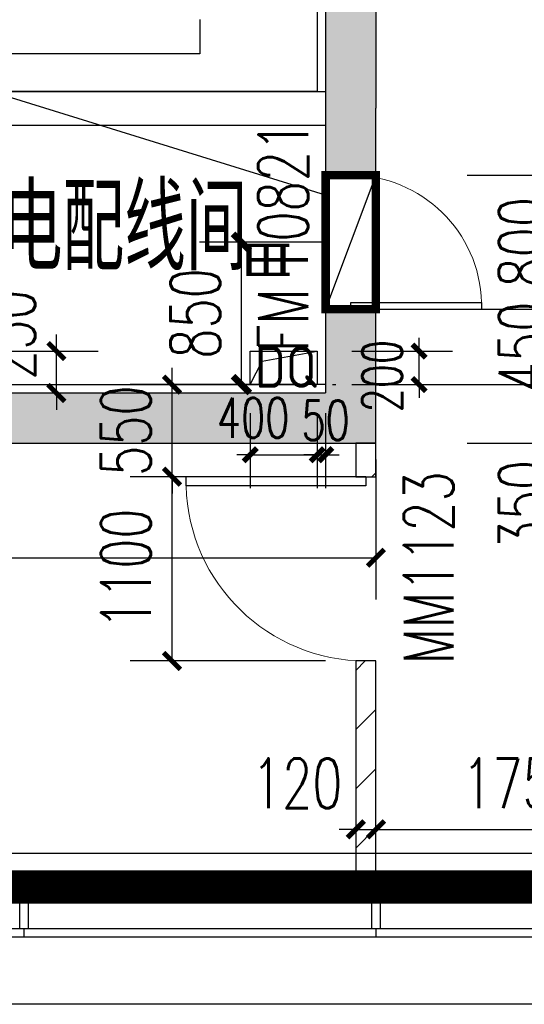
# Model space of a CAD drawing. Extents: x 797781 to 1255204, y 21234 to 1024248.
# Tile 673 of 1056: x 900683 to 903693, y 757331 to 763210. Entities that reach past the tile are written whole.
import ezdxf

# ---------------------------------------------------------------- set-up
doc = ezdxf.new("R2010")
doc.units = 0
doc.header["$LTSCALE"] = 1000
doc.header["$MEASUREMENT"] = 0
doc.linetypes.add('230303生产综合楼-平面图_t8$0$DOTE', pattern=[2.42, 2, -0.2, 0.02, -0.2])
doc.linetypes.add('__DASH', pattern=[0.35, 0.25, -0.1])
for name, color, linetype in [('.2023.03.07提建筑条件', 3, 'Continuous'), ('230303生产综合楼-平面图_t8$0$3T_WOOD', 21, 'Continuous'), ('230303生产综合楼-平面图_t8$0$CURTWALL', 4, 'Continuous'), ('230303生产综合楼-平面图_t8$0$DOOR_FIRE_TEXT', 7, 'Continuous'), ('230303生产综合楼-平面图_t8$0$DOTE', 1, '230303生产综合楼-平面图_t8$0$DOTE'), ('230303生产综合楼-平面图_t8$0$EVTR', 2, 'Continuous'), ('230303生产综合楼-平面图_t8$0$PUB_DIM', 3, 'Continuous'), ('230303生产综合楼-平面图_t8$0$PUB_HATCH', 8, 'Continuous'), ('230303生产综合楼-平面图_t8$0$PUB_TEXT', 7, 'Continuous'), ('230303生产综合楼-平面图_t8$0$WALL', 40, 'Continuous'), ('230303生产综合楼-平面图_t8$0$WALL-MOVE', 6, 'Continuous'), ('230303生产综合楼-平面图_t8$0$WINDOW', 4, 'Continuous'), ('230303生产综合楼-平面图_t8$0$WINDOW_TEXT', 7, 'Continuous'), ('230303生产综合楼-平面图_t8$0$板洞', 6, 'Continuous'), ('230303生产综合楼-平面图_t8$0$水管', 4, 'Continuous'), ('230303生产综合楼-平面图_t8$0$看线', 115, 'Continuous'), ('DIM_LEAD', 3, 'Continuous'), ('DOOR_FIRE', 4, 'Continuous'), ('PUB_DIM', 3, 'Continuous'), ('PUB_TEXT', 7, 'Continuous'), ('电气洞口', 6, 'Continuous')]:
    doc.layers.add(name, color=color, linetype=linetype)
doc.styles.add('230303生产综合楼-平面图_t8$0$_TCH_DIM', font='SIMPLEX', dxfattribs={"bigfont": 'GBCBIG'})
doc.styles.add('230303生产综合楼-平面图_T8$0$_TCH_DIM_T3', font='SIMPLEX', dxfattribs={"width": 0.705882, "bigfont": 'GBCBIG'})
doc.styles.add('230303生产综合楼-平面图_t8$0$_TCH_WINDOW', font='SIMPLEX', dxfattribs={"height": 3.5, "bigfont": 'GBCBIG'})
doc.styles.add('_TCH_DIM_T3', font='SIMPLEX', dxfattribs={"width": 0.705882, "bigfont": 'GBCBIG'})
doc.styles.get("Standard").update_dxf_attribs({"font": 'gbenor.shx', "bigfont": 'gbcbig.shx'})
doc.dimstyles.new('230303生产综合楼-平面图_T8$0$_TCH_ARCH&&100', dxfattribs={"dimtxt": 297.5, "dimasz": 100, "dimexe": 250, "dimexo": 300, "dimgap": 126.25, "dimtad": 1, "dimdec": 0, "dimzin": 0, "dimdsep": 46, "dimtxsty": '230303生产综合楼-平面图_T8$0$_TCH_DIM_T3', "dimblk": '230303生产综合楼-平面图_t8$0$_ArchTick', "dimcen": 0.09, "dimclrt": 7, "dimazin": 2, "dimtfac": 1, "dimtdec": 0, "dimtix": 1, "dimtmove": 2, "dimatfit": 3, "dimfxl": 1, "dimtolj": 1, "dimtzin": 0, "dimarcsym": 0})
doc.dimstyles.new('_TCH_ARCH&&100', dxfattribs={"dimtxt": 297.5, "dimasz": 100, "dimexe": 250, "dimexo": 300, "dimgap": 126.25, "dimtad": 1, "dimdec": 0, "dimzin": 0, "dimdsep": 46, "dimtxsty": '_TCH_DIM_T3', "dimblk": 'ARCHTICK', "dimcen": 0.09, "dimclrt": 7, "dimazin": 2, "dimtfac": 1, "dimtdec": 0, "dimtix": 1, "dimtmove": 2, "dimatfit": 3, "dimfxl": 1, "dimtolj": 1, "dimtzin": 0, "dimarcsym": 0})
doc.dimstyles.new('_TCH_ARCH&&80', dxfattribs={"dimtxt": 238, "dimasz": 80, "dimexe": 200, "dimexo": 240, "dimgap": 101, "dimtad": 1, "dimdec": 0, "dimzin": 0, "dimdsep": 46, "dimtxsty": '_TCH_DIM_T3', "dimblk": 'ARCHTICK', "dimcen": 0.09, "dimclrt": 7, "dimazin": 2, "dimtfac": 1, "dimtdec": 0, "dimtix": 1, "dimtmove": 2, "dimatfit": 3, "dimfxl": 1, "dimtolj": 1, "dimtzin": 0, "dimarcsym": 0})
pattern_1 = [(45, (0, 179.5), (-176.776766, 176.776766), [])]

# ---------------------------------------------------------------- blocks, each defined once
blk = doc.blocks.new('AQ9-10')
at = {"color": 6, "linetype": '__DASH', "ltscale": 4, "const_width": 200}
blk.add_lwpolyline([(1014066.2, 663199.9), (1014066.2, 660199.9), (1020716.2, 660199.9)], dxfattribs=at)
at = {"color": 2, "linetype": '230303生产综合楼-平面图_t8$0$DOTE', "ltscale": 2, "const_width": 200}
blk.add_lwpolyline([(1020716.2, 660199.9), (1100516.2, 660199.3)], dxfattribs=at)
blk = doc.blocks.new('_ArchTick')
at = {"color": 0, "linetype": 'ByBlock', "const_width": 0.4}
blk.add_lwpolyline([(-0.5, -0.5), (0.5, 0.5)], dxfattribs=at)
blk = doc.blocks.new('*D6731')
at = {"layer": 'Defpoints', "color": 0, "transparency": 16777216}
for p in [(797534.7, 568616), (798337.1, 568616), (798337.1, 567766)]:
    blk.add_point(p, dxfattribs=at)
at = {"layer": 'PUB_DIM', "color": 0, "lineweight": -2, "transparency": 16777216}
for p, q in [((798037.1, 568616), (797284.7, 568616)), ((797534.7, 567766), (797534.7, 568616)), ((798037.1, 567766), (797284.7, 567766))]:
    blk.add_line(p, q, dxfattribs=at)
at = {"layer": 'PUB_DIM', "color": 0, "lineweight": -2, "transparency": 16777216, "xscale": 100, "yscale": 100, "zscale": 100}
for p, rotation in [((797534.7, 568616), 90), ((797534.7, 567766), 270)]:
    blk.add_blockref('_ArchTick', p, dxfattribs=dict(at, rotation=rotation))
at = {"layer": 'PUB_DIM', "color": 7, "transparency": 16777216, "insert": (797259.7, 568191), "char_height": 297.5, "attachment_point": 5, "rotation": 90, "style": '_TCH_DIM_T3'}
blk.add_mtext('\\A1;850', dxfattribs=at)
blk = doc.blocks.new('*D6676')
at = {"layer": 'Defpoints', "color": 0, "transparency": 16777216}
for p in [(766438.8, 188079.2), (767080.4, 188079.2), (766438.8, 187879.2)]:
    blk.add_point(p, dxfattribs=at)
at = {"layer": 'PUB_DIM', "color": 0, "lineweight": -2, "transparency": 16777216}
for p, q in [((767080.4, 188079.2), (767080.4, 188159.2)), ((766678.8, 188079.2), (767280.4, 188079.2)), ((767080.4, 187879.2), (767080.4, 188079.2)), ((766678.8, 187879.2), (767280.4, 187879.2)), ((767080.4, 187879.2), (767080.4, 187799.2))]:
    blk.add_line(p, q, dxfattribs=at)
at = {"layer": 'PUB_DIM', "color": 0, "lineweight": -2, "transparency": 16777216, "xscale": 80, "yscale": 80, "zscale": 80}
for p, rotation in [((767080.4, 188079.2), 270), ((767080.4, 187879.2), 90)]:
    blk.add_blockref('_ArchTick', p, dxfattribs=dict(at, rotation=rotation))
at = {"layer": 'PUB_DIM', "color": 7, "transparency": 16777216, "insert": (766860.4, 187929.2), "char_height": 238, "attachment_point": 5, "rotation": 90, "style": '_TCH_DIM_T3'}
blk.add_mtext('\\A1;200', dxfattribs=at)
blk = doc.blocks.new('*D6677')
at = {"layer": 'Defpoints', "color": 0, "transparency": 16777216}
for p in [(766073.1, 187949.3), (766473.1, 187949.3), (766473.1, 187460.7)]:
    blk.add_point(p, dxfattribs=at)
at = {"layer": 'PUB_DIM', "color": 0, "lineweight": -2, "transparency": 16777216}
for p, q in [((766073.1, 187709.3), (766073.1, 187260.7)), ((766473.1, 187709.3), (766473.1, 187260.7)), ((766073.1, 187460.7), (765993.1, 187460.7)), ((766073.1, 187460.7), (766473.1, 187460.7)), ((766473.1, 187460.7), (766553.1, 187460.7))]:
    blk.add_line(p, q, dxfattribs=at)
at = {"layer": 'PUB_DIM', "color": 0, "lineweight": -2, "transparency": 16777216, "xscale": 80, "yscale": 80, "zscale": 80}
blk.add_blockref('_ArchTick', (766073.1, 187460.7), dxfattribs=at)
at = {"layer": 'PUB_DIM', "color": 0, "lineweight": -2, "transparency": 16777216, "xscale": 80, "yscale": 80, "zscale": 80, "rotation": 180}
blk.add_blockref('_ArchTick', (766473.1, 187460.7), dxfattribs=at)
at = {"layer": 'PUB_DIM', "color": 7, "transparency": 16777216, "insert": (766090.6, 187680.2), "char_height": 238, "attachment_point": 5, "style": '_TCH_DIM_T3'}
blk.add_mtext('\\A1;400', dxfattribs=at)
blk = doc.blocks.new('*D6678')
at = {"layer": 'Defpoints', "color": 0, "transparency": 16777216}
for p in [(766473.1, 187949.3), (766523.1, 187949.3), (766523.1, 187460.7)]:
    blk.add_point(p, dxfattribs=at)
at = {"layer": 'PUB_DIM', "color": 0, "lineweight": -2, "transparency": 16777216}
for p, q in [((766473.1, 187709.3), (766473.1, 187260.7)), ((766523.1, 187709.3), (766523.1, 187260.7)), ((766473.1, 187460.7), (766393.1, 187460.7)), ((766473.1, 187460.7), (766523.1, 187460.7)), ((766523.1, 187460.7), (766603.1, 187460.7))]:
    blk.add_line(p, q, dxfattribs=at)
at = {"layer": 'PUB_DIM', "color": 0, "lineweight": -2, "transparency": 16777216, "xscale": 80, "yscale": 80, "zscale": 80}
blk.add_blockref('_ArchTick', (766473.1, 187460.7), dxfattribs=at)
at = {"layer": 'PUB_DIM', "color": 0, "lineweight": -2, "transparency": 16777216, "xscale": 80, "yscale": 80, "zscale": 80, "rotation": 180}
blk.add_blockref('_ArchTick', (766523.1, 187460.7), dxfattribs=at)
at = {"layer": 'PUB_DIM', "color": 7, "transparency": 16777216, "insert": (766523.1, 187666), "char_height": 238, "attachment_point": 5, "style": '_TCH_DIM_T3'}
blk.add_mtext('\\A1;50', dxfattribs=at)
blk = doc.blocks.new('230303生产综合楼-平面图_t8$0$6WLGJ')
at = {"layer": '230303生产综合楼-平面图_t8$0$3T_WOOD'}
for points in [[(1017766.3, 366736.9), (1017716.3, 366736.9), (1017716.3, 366986.9), (1017766.3, 366986.9)], [(1019866.3, 366736.9), (1019816.3, 366736.9), (1019816.3, 366986.9), (1019866.3, 366986.9)]]:
    blk.add_lwpolyline(points, close=True, dxfattribs=at)
for points in [[(1017741.3, 366736.9), (1017741.4, 366686.9)], [(1019841.3, 366736.9), (1019841.4, 366686.9)]]:
    blk.add_lwpolyline(points, dxfattribs=at)
blk = doc.blocks.new('$DorLib2D$00000001')
for p, q in [((0.45, 0.975), (0.5, 0.975)), ((0.45, 0), (0.45, 0.975)), ((0.5, 0), (0.5, 0.975)), ((0.5, 0), (0.45, 0))]:
    blk.add_line(p, q)
at = {"lineweight": 13}
blk.add_arc((0.475, 0), 0.975, 91.46928, 180, dxfattribs=at)
blk = doc.blocks.new('230303生产综合楼-平面图_t8$0$_ArchTick')
at = {"color": 0, "linetype": 'ByBlock', "const_width": 0.3}
blk.add_lwpolyline([(-0.5, -0.5), (0.5, 0.5)], dxfattribs=at)
blk = doc.blocks.new('*D6260')
at = {"layer": '230303生产综合楼-平面图_t8$0$PUB_DIM', "color": 0, "lineweight": -2, "transparency": 16777216}
for p, q in [((729893.1, 272467.9), (730754.4, 272467.9)), ((730504.4, 272117.9), (730504.4, 272467.9)), ((729893.1, 272117.9), (730754.4, 272117.9))]:
    blk.add_line(p, q, dxfattribs=at)
at = {"layer": 'Defpoints', "color": 0, "transparency": 16777216}
for p in [(729593.1, 272467.9), (730504.4, 272467.9), (729593.1, 272117.9)]:
    blk.add_point(p, dxfattribs=at)
at = {"layer": '230303生产综合楼-平面图_t8$0$PUB_DIM', "color": 0, "lineweight": -2, "transparency": 16777216, "xscale": 100, "yscale": 100, "zscale": 100}
for p, rotation in [((730504.4, 272467.9), 90), ((730504.4, 272117.9), 270)]:
    blk.add_blockref('230303生产综合楼-平面图_t8$0$_ArchTick', p, dxfattribs=dict(at, rotation=rotation))
at = {"layer": '230303生产综合楼-平面图_t8$0$PUB_DIM', "color": 7, "transparency": 16777216, "insert": (730229.4, 271747.9), "char_height": 297.5, "attachment_point": 5, "rotation": 90, "style": '230303生产综合楼-平面图_T8$0$_TCH_DIM_T3'}
blk.add_mtext('\\A1;350', dxfattribs=at)
blk = doc.blocks.new('*D6261')
at = {"layer": '230303生产综合楼-平面图_t8$0$PUB_DIM', "color": 0, "lineweight": -2, "transparency": 16777216}
for p, q in [((730504.4, 272917.9), (730504.4, 273017.9)), ((729893.1, 272917.9), (730754.4, 272917.9)), ((730504.4, 272467.9), (730504.4, 272917.9)), ((729893.1, 272467.9), (730754.4, 272467.9)), ((730504.4, 272467.9), (730504.4, 272367.9))]:
    blk.add_line(p, q, dxfattribs=at)
at = {"layer": 'Defpoints', "color": 0, "transparency": 16777216}
for p in [(729593.1, 272917.9), (730504.4, 272917.9), (729593.1, 272467.9)]:
    blk.add_point(p, dxfattribs=at)
at = {"layer": '230303生产综合楼-平面图_t8$0$PUB_DIM', "color": 0, "lineweight": -2, "transparency": 16777216, "xscale": 100, "yscale": 100, "zscale": 100}
for p, rotation in [((730504.4, 272917.9), 270), ((730504.4, 272467.9), 90)]:
    blk.add_blockref('230303生产综合楼-平面图_t8$0$_ArchTick', p, dxfattribs=dict(at, rotation=rotation))
at = {"layer": '230303生产综合楼-平面图_t8$0$PUB_DIM', "color": 7, "transparency": 16777216, "insert": (730229.4, 272692.9), "char_height": 297.5, "attachment_point": 5, "rotation": 90, "style": '230303生产综合楼-平面图_T8$0$_TCH_DIM_T3'}
blk.add_mtext('\\A1;450', dxfattribs=at)
blk = doc.blocks.new('*D6262')
at = {"layer": '230303生产综合楼-平面图_t8$0$PUB_DIM', "color": 0, "lineweight": -2, "transparency": 16777216}
for p, q in [((729893.1, 273717.9), (730754.4, 273717.9)), ((730504.4, 272917.9), (730504.4, 273717.9)), ((729893.1, 272917.9), (730754.4, 272917.9))]:
    blk.add_line(p, q, dxfattribs=at)
at = {"layer": 'Defpoints', "color": 0, "transparency": 16777216}
for p in [(729593.1, 273717.9), (730504.4, 273717.9), (729593.1, 272917.9)]:
    blk.add_point(p, dxfattribs=at)
at = {"layer": '230303生产综合楼-平面图_t8$0$PUB_DIM', "color": 0, "lineweight": -2, "transparency": 16777216, "xscale": 100, "yscale": 100, "zscale": 100}
for p, rotation in [((730504.4, 273717.9), 90), ((730504.4, 272917.9), 270)]:
    blk.add_blockref('230303生产综合楼-平面图_t8$0$_ArchTick', p, dxfattribs=dict(at, rotation=rotation))
at = {"layer": '230303生产综合楼-平面图_t8$0$PUB_DIM', "color": 7, "transparency": 16777216, "insert": (730229.4, 273317.9), "char_height": 297.5, "attachment_point": 5, "rotation": 90, "style": '230303生产综合楼-平面图_T8$0$_TCH_DIM_T3'}
blk.add_mtext('\\A1;800', dxfattribs=at)
blk = doc.blocks.new('*D6263')
at = {"layer": '230303生产综合楼-平面图_t8$0$PUB_DIM', "color": 0, "lineweight": -2, "transparency": 16777216}
for p, q in [((729893.1, 278567.9), (730754.4, 278567.9)), ((730504.4, 273717.9), (730504.4, 278567.9)), ((729893.1, 273717.9), (730754.4, 273717.9))]:
    blk.add_line(p, q, dxfattribs=at)
at = {"layer": 'Defpoints', "color": 0, "transparency": 16777216}
for p in [(729593.1, 278567.9), (730504.4, 278567.9), (729593.1, 273717.9)]:
    blk.add_point(p, dxfattribs=at)
at = {"layer": '230303生产综合楼-平面图_t8$0$PUB_DIM', "color": 0, "lineweight": -2, "transparency": 16777216, "xscale": 100, "yscale": 100, "zscale": 100}
for p, rotation in [((730504.4, 278567.9), 90), ((730504.4, 273717.9), 270)]:
    blk.add_blockref('230303生产综合楼-平面图_t8$0$_ArchTick', p, dxfattribs=dict(at, rotation=rotation))
at = {"layer": '230303生产综合楼-平面图_t8$0$PUB_DIM', "color": 7, "transparency": 16777216, "insert": (730229.4, 276142.9), "char_height": 297.5, "attachment_point": 5, "rotation": 90, "style": '230303生产综合楼-平面图_T8$0$_TCH_DIM_T3'}
blk.add_mtext('\\A1;4850', dxfattribs=at)
blk = doc.blocks.new('*D6267')
at = {"layer": '230303生产综合楼-平面图_t8$0$PUB_DIM', "color": 0, "lineweight": -2, "transparency": 16777216}
for p, q in [((723048.3, 272019.9), (723048.3, 271184)), ((729348.3, 272019.9), (729348.3, 271184)), ((723048.3, 271434), (729348.3, 271434))]:
    blk.add_line(p, q, dxfattribs=at)
at = {"layer": 'Defpoints', "color": 0, "transparency": 16777216}
for p in [(723048.3, 272319.9), (729348.3, 272319.9), (729348.3, 271434)]:
    blk.add_point(p, dxfattribs=at)
at = {"layer": '230303生产综合楼-平面图_t8$0$PUB_DIM', "color": 0, "lineweight": -2, "transparency": 16777216, "xscale": 100, "yscale": 100, "zscale": 100, "rotation": 180}
blk.add_blockref('230303生产综合楼-平面图_t8$0$_ArchTick', (723048.3, 271434), dxfattribs=at)
at = {"layer": '230303生产综合楼-平面图_t8$0$PUB_DIM', "color": 0, "lineweight": -2, "transparency": 16777216, "xscale": 100, "yscale": 100, "zscale": 100}
blk.add_blockref('230303生产综合楼-平面图_t8$0$_ArchTick', (729348.3, 271434), dxfattribs=at)
at = {"layer": '230303生产综合楼-平面图_t8$0$PUB_DIM', "color": 7, "transparency": 16777216, "insert": (726198.3, 271709), "char_height": 297.5, "attachment_point": 5, "style": '230303生产综合楼-平面图_T8$0$_TCH_DIM_T3'}
blk.add_mtext('\\A1;6300', dxfattribs=at)
blk = doc.blocks.new('*D6269')
at = {"layer": '230303生产综合楼-平面图_t8$0$PUB_DIM', "color": 0, "lineweight": -2, "transparency": 16777216}
for p, q in [((727441.9, 272667.8), (727441.9, 272767.8)), ((727148.3, 272667.8), (727691.9, 272667.8)), ((727441.9, 272417.9), (727441.9, 272667.8)), ((727148.3, 272417.9), (727691.9, 272417.9)), ((727441.9, 272417.9), (727441.9, 272317.9))]:
    blk.add_line(p, q, dxfattribs=at)
at = {"layer": 'Defpoints', "color": 0, "transparency": 16777216}
for p in [(726848.3, 272667.8), (727441.9, 272667.8), (726848.3, 272417.9)]:
    blk.add_point(p, dxfattribs=at)
at = {"layer": '230303生产综合楼-平面图_t8$0$PUB_DIM', "color": 0, "lineweight": -2, "transparency": 16777216, "xscale": 100, "yscale": 100, "zscale": 100}
for p, rotation in [((727441.9, 272667.8), 270), ((727441.9, 272417.9), 90)]:
    blk.add_blockref('230303生产综合楼-平面图_t8$0$_ArchTick', p, dxfattribs=dict(at, rotation=rotation))
at = {"layer": '230303生产综合楼-平面图_t8$0$PUB_DIM', "color": 7, "transparency": 16777216, "insert": (727166.9, 272765.4), "char_height": 297.5, "attachment_point": 5, "rotation": 90, "style": '230303生产综合楼-平面图_T8$0$_TCH_DIM_T3'}
blk.add_mtext('\\A1;250', dxfattribs=at)
blk = doc.blocks.new('*D4724')
at = {"layer": '230303生产综合楼-平面图_t8$0$PUB_DIM', "color": 0, "lineweight": -2, "transparency": 16777216}
for p, q in [((901591.6, 761031.3), (901591.6, 761131.3)), ((902508, 761031.3), (901341.6, 761031.3)), ((901591.6, 760481.3), (901591.6, 761031.3)), ((902508, 760481.3), (901341.6, 760481.3)), ((901591.6, 760481.3), (901591.6, 760381.3))]:
    blk.add_line(p, q, dxfattribs=at)
at = {"layer": 'Defpoints', "color": 0, "transparency": 16777216}
for p in [(901591.6, 761031.3), (902808, 761031.3), (902808, 760481.3)]:
    blk.add_point(p, dxfattribs=at)
at = {"layer": '230303生产综合楼-平面图_t8$0$PUB_DIM', "color": 0, "lineweight": -2, "transparency": 16777216, "xscale": 100, "yscale": 100, "zscale": 100}
for p, rotation in [((901591.6, 761031.3), 270), ((901591.6, 760481.3), 90)]:
    blk.add_blockref('230303生产综合楼-平面图_t8$0$_ArchTick', p, dxfattribs=dict(at, rotation=rotation))
at = {"layer": '230303生产综合楼-平面图_t8$0$PUB_DIM', "color": 7, "transparency": 16777216, "insert": (901316.6, 760756.3), "char_height": 297.5, "attachment_point": 5, "rotation": 90, "style": '230303生产综合楼-平面图_T8$0$_TCH_DIM_T3'}
blk.add_mtext('\\A1;550', dxfattribs=at)
blk = doc.blocks.new('*D4725')
at = {"layer": '230303生产综合楼-平面图_t8$0$PUB_DIM', "color": 0, "lineweight": -2, "transparency": 16777216}
for p, q in [((902508, 760481.3), (901341.6, 760481.3)), ((901591.6, 759381.3), (901591.6, 760481.3)), ((902508, 759381.3), (901341.6, 759381.3))]:
    blk.add_line(p, q, dxfattribs=at)
at = {"layer": 'Defpoints', "color": 0, "transparency": 16777216}
for p in [(901591.6, 760481.3), (902808, 760481.3), (902808, 759381.3)]:
    blk.add_point(p, dxfattribs=at)
at = {"layer": '230303生产综合楼-平面图_t8$0$PUB_DIM', "color": 0, "lineweight": -2, "transparency": 16777216, "xscale": 100, "yscale": 100, "zscale": 100}
for p, rotation in [((901591.6, 760481.3), 90), ((901591.6, 759381.3), 270)]:
    blk.add_blockref('230303生产综合楼-平面图_t8$0$_ArchTick', p, dxfattribs=dict(at, rotation=rotation))
at = {"layer": '230303生产综合楼-平面图_t8$0$PUB_DIM', "color": 7, "transparency": 16777216, "insert": (901316.6, 759931.3), "char_height": 297.5, "attachment_point": 5, "rotation": 90, "style": '230303生产综合楼-平面图_T8$0$_TCH_DIM_T3'}
blk.add_mtext('\\A1;1100', dxfattribs=at)
blk = doc.blocks.new('*D4726')
at = {"layer": '230303生产综合楼-平面图_t8$0$PUB_DIM', "color": 0, "lineweight": -2, "transparency": 16777216}
for p, q in [((902688, 758375.9), (902588, 758375.9)), ((902688, 758375.9), (902808, 758375.9)), ((902808, 758375.9), (902908, 758375.9)), ((902688, 758114.9), (902688, 758125.9)), ((902808, 758114.9), (902808, 758125.9))]:
    blk.add_line(p, q, dxfattribs=at)
at = {"layer": 'Defpoints', "color": 0, "transparency": 16777216}
for p in [(902688, 758414.9), (902808, 758414.9), (902808, 758375.9)]:
    blk.add_point(p, dxfattribs=at)
at = {"layer": '230303生产综合楼-平面图_t8$0$PUB_DIM', "color": 0, "lineweight": -2, "transparency": 16777216, "xscale": 100, "yscale": 100, "zscale": 100}
blk.add_blockref('230303生产综合楼-平面图_t8$0$_ArchTick', (902688, 758375.9), dxfattribs=at)
at = {"layer": '230303生产综合楼-平面图_t8$0$PUB_DIM', "color": 0, "lineweight": -2, "transparency": 16777216, "xscale": 100, "yscale": 100, "zscale": 100, "rotation": 180}
blk.add_blockref('230303生产综合楼-平面图_t8$0$_ArchTick', (902808, 758375.9), dxfattribs=at)
at = {"layer": '230303生产综合楼-平面图_t8$0$PUB_DIM', "color": 7, "transparency": 16777216, "insert": (902338, 758650.9), "char_height": 297.5, "attachment_point": 5, "style": '230303生产综合楼-平面图_T8$0$_TCH_DIM_T3'}
blk.add_mtext('\\A1;120', dxfattribs=at)
blk = doc.blocks.new('*D4727')
at = {"layer": '230303生产综合楼-平面图_t8$0$PUB_DIM', "color": 0, "lineweight": -2, "transparency": 16777216}
for p, q in [((902808, 758375.9), (904558, 758375.9)), ((902808, 758114.9), (902808, 758125.9)), ((904558, 758114.9), (904558, 758125.9))]:
    blk.add_line(p, q, dxfattribs=at)
at = {"layer": 'Defpoints', "color": 0, "transparency": 16777216}
for p in [(902808, 758414.9), (904558, 758414.9), (904558, 758375.9)]:
    blk.add_point(p, dxfattribs=at)
at = {"layer": '230303生产综合楼-平面图_t8$0$PUB_DIM', "color": 0, "lineweight": -2, "transparency": 16777216, "xscale": 100, "yscale": 100, "zscale": 100, "rotation": 180}
blk.add_blockref('230303生产综合楼-平面图_t8$0$_ArchTick', (902808, 758375.9), dxfattribs=at)
at = {"layer": '230303生产综合楼-平面图_t8$0$PUB_DIM', "color": 0, "lineweight": -2, "transparency": 16777216, "xscale": 100, "yscale": 100, "zscale": 100}
blk.add_blockref('230303生产综合楼-平面图_t8$0$_ArchTick', (904558, 758375.9), dxfattribs=at)
at = {"layer": '230303生产综合楼-平面图_t8$0$PUB_DIM', "color": 7, "transparency": 16777216, "insert": (903683, 758650.9), "char_height": 297.5, "attachment_point": 5, "style": '230303生产综合楼-平面图_T8$0$_TCH_DIM_T3'}
blk.add_mtext('\\A1;1750', dxfattribs=at)
blk = doc.blocks.new('230303生产综合楼-平面图_t8$0$$DorLib2D$00000001')
for p, q in [((0.45, 0.975), (0.5, 0.975)), ((0.45, 0), (0.45, 0.975)), ((0.5, 0), (0.5, 0.975)), ((0.5, 0), (0.45, 0))]:
    blk.add_line(p, q)
at = {"lineweight": 13}
blk.add_arc((0.475, 0), 0.975, 91.4693, 180, dxfattribs=at)
blk = doc.blocks.new('6-8FQD')
at = {"layer": 'DIM_LEAD'}
blk.add_line((798037.1, 568897.4), (794812.7, 569897.4), dxfattribs=at)
at = {"layer": '电气洞口', "color": 6, "lineweight": -2}
blk.add_line((798337.1, 569016), (798037.1, 568216), dxfattribs=at)
at = {"layer": '电气洞口', "color": 6, "lineweight": -2, "const_width": 50}
blk.add_lwpolyline([(798037.1, 568216), (798337.1, 568216), (798337.1, 569016), (798037.1, 569016)], close=True, dxfattribs=at)
at = {"layer": 'PUB_DIM'}
dim = blk.add_aligned_dim(p1=(798337.1, 567766), p2=(798337.1, 568616), distance=802.5, dimstyle='_TCH_ARCH&&100', dxfattribs=at)
dim.commit()
dim.dimension.update_dxf_attribs({"geometry": '*D6731', "text_midpoint": (797259.7, 568191)})
blk = doc.blocks.new('DQBD1')
at = {"layer": '.2023.03.07提建筑条件'}
blk.add_lwpolyline([(766073.1, 187879.2), (766073.1, 188079.2), (766473.1, 188079.2), (766473.1, 187879.2)], close=True, dxfattribs=at)
blk.add_lwpolyline([(766073.1, 187879.2), (766145.2, 188019.5), (766473.1, 188079.2)], dxfattribs=at)
at = {"layer": 'PUB_TEXT'}
blk.add_text('DQ', height=250, dxfattribs=at).set_placement((766101.6, 187860.3))
at = {"layer": 'PUB_DIM'}
for base, p1, p2, angle, picture, middle in [((767080.4, 188079.2), (766438.8, 187879.2), (766438.8, 188079.2), 90, '*D6676', (766860.4, 187929.2)), ((766473.1, 187460.7), (766073.1, 187949.3), (766473.1, 187949.3), 0, '*D6677', (766090.6, 187680.2)), ((766523.1, 187460.7), (766473.1, 187949.3), (766523.1, 187949.3), 0, '*D6678', (766523.1, 187666))]:
    dim = blk.add_linear_dim(base=base, p1=p1, p2=p2, angle=angle, dimstyle='_TCH_ARCH&&80', dxfattribs=at)
    dim.commit()
    dim.dimension.update_dxf_attribs({"geometry": picture, "text_midpoint": middle, "dimtype": 161})
blk = doc.blocks.new('230303生产综合楼-平面图_t8$0$HXT-2')
at = {"layer": '230303生产综合楼-平面图_t8$0$PUB_HATCH'}
for points in [[(729348.3, 276817.9), (729048.3, 276817.9), (729048.3, 274117.9), (729348.3, 274117.9)], [(729048.3, 274117.9), (729048.3, 273717.9), (729348.3, 273717.9), (729348.3, 274117.9)], [(729348.3, 272117.9), (729348.3, 272917.9), (729048.3, 272917.9), (729048.3, 272417.9)], [(726748.3, 272417.9), (726748.3, 272117.9), (729348.3, 272117.9), (729048.3, 272417.9)]]:
    blk.add_hatch(color=256, dxfattribs=at).paths.add_polyline_path(points)
at = {"layer": '230303生产综合楼-平面图_t8$0$EVTR'}
for p, q in [((728298.3, 274647.9), (728298.3, 274442.9)), ((728298.3, 274442.9), (726948.3, 274442.9))]:
    blk.add_line(p, q, dxfattribs=at)
at = {"layer": '230303生产综合楼-平面图_t8$0$WALL'}
for p, q in [((729048.3, 276817.9), (729048.3, 274117.9)), ((729348.3, 276817.9), (729348.3, 274117.9)), ((726148.3, 274217.9), (729048.3, 274217.9)), ((729048.3, 274117.9), (729048.3, 273717.9)), ((729348.3, 273717.9), (729348.3, 274117.9)), ((726148.3, 274017.9), (729048.3, 274017.9)), ((729048.3, 273717.9), (729348.3, 273717.9)), ((729348.3, 272917.9), (729048.3, 272917.9)), ((729048.3, 272917.9), (729048.3, 272417.9)), ((729348.3, 272117.9), (729348.3, 272917.9)), ((726748.3, 272417.9), (729048.3, 272417.9)), ((726748.3, 272117.9), (729348.3, 272117.9))]:
    blk.add_line(p, q, dxfattribs=at)
at = {"layer": '230303生产综合楼-平面图_t8$0$板洞'}
blk.add_lwpolyline([(728998.3, 274217.9), (726248.3, 274217.9), (726248.3, 276717.9), (728998.3, 276717.9)], close=True, dxfattribs=at)
at = {"layer": 'DOOR_FIRE'}
for p, q in [((729048.3, 273717.9), (729048.3, 272917.9)), ((729348.3, 273717.9), (729348.3, 272917.9))]:
    blk.add_line(p, q, dxfattribs=at)
at = {"layer": 'DOOR_FIRE', "xscale": 800, "yscale": 800, "zscale": 300, "rotation": 270.0000000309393}
blk.add_blockref('$DorLib2D$00000001', (729198.3, 273317.9), dxfattribs=at)
at = {"layer": '230303生产综合楼-平面图_t8$0$DOOR_FIRE_TEXT', "style": '230303生产综合楼-平面图_t8$0$_TCH_WINDOW', "width": 0.705882}
for s, p in [('0821', (728943.4, 273322)), ('FM', (728943.4, 272663.7))]:
    blk.add_text(s, height=297.5, rotation=90, dxfattribs=at).set_placement(p)
at = {"layer": '230303生产综合楼-平面图_t8$0$DOOR_FIRE_TEXT', "style": '230303生产综合楼-平面图_t8$0$_TCH_WINDOW'}
blk.add_text('甲', height=357.4, rotation=90, dxfattribs=at).set_placement((728943.4, 273083.7))
at = {"layer": '230303生产综合楼-平面图_t8$0$PUB_TEXT', "style": '230303生产综合楼-平面图_t8$0$_TCH_DIM'}
blk.add_text('配电配线间', height=510.64, dxfattribs=at).set_placement((726743.6, 273149.6))
at = {"layer": '230303生产综合楼-平面图_t8$0$PUB_DIM'}
for p1, p2, distance, picture, middle in [((729593.1, 273717.9), (729593.1, 278567.9), -911.3, '*D6263', (730229.4, 276142.9)), ((729593.1, 272917.9), (729593.1, 273717.9), -911.3, '*D6262', (730229.4, 273317.9)), ((729593.1, 272467.9), (729593.1, 272917.9), -911.3, '*D6261', (730229.4, 272692.9)), ((723048.3, 272319.9), (729348.3, 272319.9), -885.9, '*D6267', (726198.3, 271709))]:
    dim = blk.add_aligned_dim(p1=p1, p2=p2, distance=distance, dimstyle='230303生产综合楼-平面图_T8$0$_TCH_ARCH&&100', dxfattribs=at)
    dim.commit()
    dim.dimension.update_dxf_attribs({"geometry": picture, "text_midpoint": middle})
for base, p1, p2, picture, middle in [((727441.9, 272667.8), (726848.3, 272417.9), (726848.3, 272667.8), '*D6269', (727166.9, 272765.4)), ((730504.4, 272467.9), (729593.1, 272117.9), (729593.1, 272467.9), '*D6260', (730229.4, 271747.9))]:
    dim = blk.add_linear_dim(base=base, p1=p1, p2=p2, angle=90, dimstyle='230303生产综合楼-平面图_T8$0$_TCH_ARCH&&100', dxfattribs=at)
    dim.commit()
    dim.dimension.update_dxf_attribs({"geometry": picture, "text_midpoint": middle, "dimtype": 161})

msp = doc.modelspace()

# ---------------------------------------------------------------- hatches: boundary and pattern name
at = {"layer": '230303生产综合楼-平面图_t8$0$PUB_HATCH'}
h = msp.add_hatch(dxfattribs=at)
h.set_pattern_fill('普通砖', color=256, scale=100, style=0)
h.set_pattern_definition(pattern_1)
h.paths.add_polyline_path([(902688, 760681.3), (902688, 760481.3), (902808, 760481.3), (902808, 760681.3)])
h = msp.add_hatch(dxfattribs=at)
h.set_pattern_fill('普通砖', color=256, scale=100, style=0)
h.set_pattern_definition(pattern_1)
h.paths.add_polyline_path([(902808, 758031.3), (902808, 759381.3), (902688, 759381.3), (902688, 758031.3)])

# ---------------------------------------------------------------- linework, layer by layer
at = {"layer": '230303生产综合楼-平面图_t8$0$CURTWALL'}
for points in [[(895858, 781131.3), (963708, 781131.3), (989558, 778451.4), (989558, 757731.3), (895858, 757731.3)], [(895908, 781081.3), (963705.4, 781081.3), (989508, 778406.3), (989508, 757781.3), (895908, 757781.3)], [(896158, 780831.3), (963692.5, 780831.3), (989258, 778180.9), (989258, 758031.3), (896158, 758031.3)]]:
    msp.add_lwpolyline(points, close=True, dxfattribs=at)
at = {"layer": '230303生产综合楼-平面图_t8$0$DOTE'}
msp.add_line((895508, 761031.3), (989908, 761031.3), dxfattribs=at)
at = {"layer": '230303生产综合楼-平面图_t8$0$PUB_HATCH', "color": 8}
msp.add_lwpolyline([(989058, 764831.3), (989058, 758231.3), (896358, 758231.3), (896358, 764331.3)], dxfattribs=at)
at = {"layer": '230303生产综合楼-平面图_t8$0$WALL-MOVE'}
for p, q in [((902688, 760681.3), (902688, 760481.3)), ((902808, 760681.3), (902688, 760681.3)), ((902808, 760481.3), (902808, 760681.3)), ((902688, 760481.3), (902808, 760481.3)), ((902808, 759381.3), (902688, 759381.3)), ((902688, 759381.3), (902688, 758031.3)), ((902808, 758031.3), (902808, 759381.3)), ((902688, 758031.3), (902808, 758031.3))]:
    msp.add_line(p, q, dxfattribs=at)
at = {"layer": '230303生产综合楼-平面图_t8$0$看线'}
msp.add_lwpolyline([(895458, 781531.3), (964094.7, 781531.3), (989958, 778811.6), (989958, 757331.3), (895458, 757331.3)], close=True, dxfattribs=at)

# ---------------------------------------------------------------- block references
for name, p in [('AQ9-10', (-117908.2, 97831.4)), ('230303生产综合楼-平面图_t8$0$6WLGJ', (-117033.3, 391044.5)), ('6-8FQD', (104470.9, 193265.3)), ('DQBD1', (135984.9, 573152.2))]:
    msp.add_blockref(name, p)
at = {"layer": '230303生产综合楼-平面图_t8$0$WINDOW'}
ref = msp.add_blockref('230303生产综合楼-平面图_t8$0$$DorLib2D$00000001', (902748, 759931.3), dxfattribs=dict(at, xscale=1100, yscale=1100, zscale=120, rotation=89.99999997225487))
ref.add_attrib('A', 'MM1123', (903271.7, 759361.3), dxfattribs={"layer": '230303生产综合楼-平面图_t8$0$WINDOW_TEXT', "ltscale": 2, "height": 297.5, "rotation": 90, "style": '230303生产综合楼-平面图_t8$0$_TCH_WINDOW', "width": 0.705882})
at = {"layer": '230303生产综合楼-平面图_t8$0$水管'}
msp.add_blockref('230303生产综合楼-平面图_t8$0$HXT-2', (173459.7, 488563.4), dxfattribs=at)

# ---------------------------------------------------------------- dimensions: what is measured, and where the dimension line sits
at = {"layer": '230303生产综合楼-平面图_t8$0$PUB_DIM'}
for p1, p2, distance, picture, middle in [((902808, 760481.3), (902808, 761031.3), 1216.4, '*D4724', (901316.6, 760756.3)), ((902808, 759381.3), (902808, 760481.3), 1216.4, '*D4725', (901316.6, 759931.3)), ((902808, 758414.9), (904558, 758414.9), -39, '*D4727', (903683, 758650.9))]:
    dim = msp.add_aligned_dim(p1=p1, p2=p2, distance=distance, dimstyle='230303生产综合楼-平面图_T8$0$_TCH_ARCH&&100', dxfattribs=at)
    dim.commit()
    dim.dimension.update_dxf_attribs({"geometry": picture, "text_midpoint": middle})
dim = msp.add_linear_dim(base=(902808, 758375.9), p1=(902688, 758414.9), p2=(902808, 758414.9), angle=360, dimstyle='230303生产综合楼-平面图_T8$0$_TCH_ARCH&&100', dxfattribs=at)
dim.commit()
dim.dimension.update_dxf_attribs({"geometry": '*D4726', "text_midpoint": (902338, 758650.9), "dimtype": 161})

doc.saveas('drawing.dxf')
